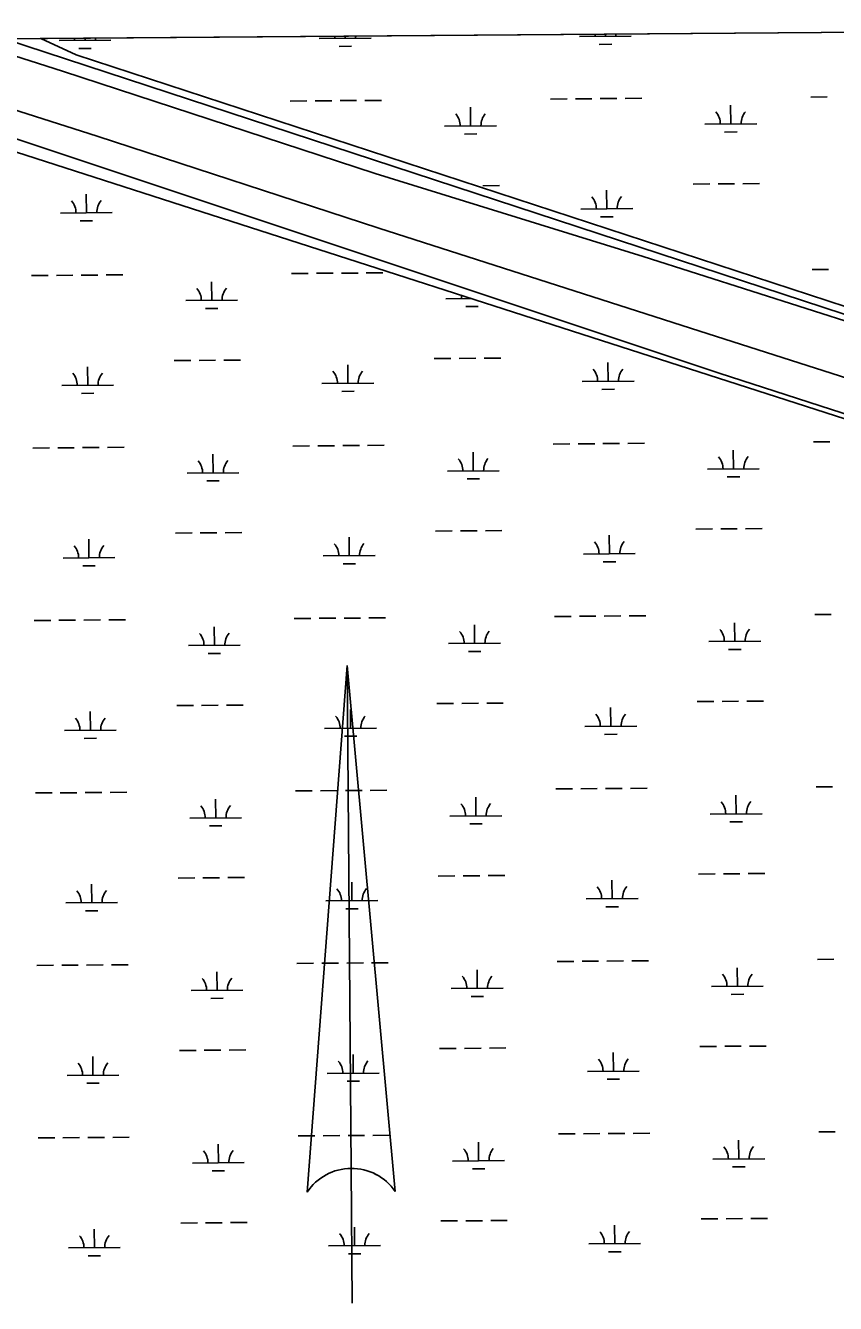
# Model space of a CAD drawing. Extents: x 3540316 to 3578335, y 553172 to 578787.
# Drawn here: x 3568859 to 3570421, y 574505 to 576970 of the extents above; entities that cross this region are included whole.
import ezdxf

# ---------------------------------------------------------------- set-up
doc = ezdxf.new("R2010")
doc.units = 0
for name, color, linetype in [('V-ANNO-SYMB', 7, 'Continuous'), ('V-GRID-FRAM', 7, 'Continuous'), ('V-ROAD-CNTR', 7, 'Continuous'), ('V-SITE-VEGE', 7, 'Continuous'), ('V-WETL-SWMP', 7, 'Continuous')]:
    doc.layers.add(name, color=color, linetype=linetype)

msp = doc.modelspace()

# ---------------------------------------------------------------- linework, layer by layer
at = {"layer": 'V-ANNO-SYMB'}
for p, q in [((3569479.1, 575735.6), (3569401.9, 574720)), ((3569479.1, 575735.6), (3569571.9, 574721.3)), ((3569486.6, 574765.7), (3569479.1, 575735.6)), ((3569479.1, 575735.6), (3569571.9, 574721.3)), ((3569486.6, 574765.7), (3569479.1, 575735.6)), ((3569488.6, 574505.7), (3569486.6, 574765.7))]:
    msp.add_line(p, q, dxfattribs=at)
for start, end in [(90.4417, 146.2362), (34.6471, 90.4417), (34.6471, 90.4305)]:
    msp.add_arc((3569487.4, 574662.9), 102.8, start, end, dxfattribs=at)
at = {"layer": 'V-GRID-FRAM'}
for points in [[(3544387.2, 576756), (3576013, 576999.8), (3576161.1, 558817.2), (3544519.4, 558573.3), (3544387.2, 576756)], [(3544387.2, 576756), (3576013, 576999.8)]]:
    msp.add_lwpolyline(points, dxfattribs=at)
at = {"layer": 'V-ROAD-CNTR'}
for points in [[(3573770.2, 575227.3), (3573175, 575418.2), (3572524.2, 575628.4), (3571912.2, 575823.2), (3571389.6, 575989.9), (3570812.6, 576171.2), (3570175.7, 576375.4), (3569540.1, 576579.4), (3568996.9, 576756.6), (3568516.6, 576909.6), (3568407.9, 576944.3)], [(3574083.2, 575231.9), (3573540, 575399.5), (3572980.2, 575583.8), (3572537, 575729.5), (3571909, 575937.9), (3571265.9, 576138.5), (3570679.1, 576324.1), (3570050.2, 576524.6), (3569533.3, 576684.5), (3568930.2, 576881.9), (3568726, 576946.8)]]:
    msp.add_lwpolyline(points, dxfattribs=at)
at = {"layer": 'V-SITE-VEGE'}
for p, q in [((3568817.9, 576944.4), (3572339, 576971.5)), ((3568274.2, 576940.2), (3570196.5, 576299.3)), ((3571629.2, 576021.9), (3568817.9, 576944.4)), ((3570196.5, 576299.3), (3572299.4, 575619.6))]:
    msp.add_line(p, q, dxfattribs=at)
at = {"layer": 'V-WETL-SWMP'}
for p, q in [((3568888.5, 576944.9), (3572309.1, 576971.3)), ((3568176.4, 576939.4), (3570779.6, 576101.6)), ((3568956.7, 576913.2), (3568888.5, 576944.9)), ((3568923.6, 576940.9), (3569023.6, 576941.7)), ((3568973.6, 576941.3), (3568973.5, 576945.6)), ((3569425.4, 576944.8), (3569525.4, 576945.5)), ((3569475.4, 576945.1), (3569475.4, 576949.4)), ((3569927.3, 576948.6), (3570027.3, 576949.4)), ((3569977.3, 576949), (3569977.3, 576953.3)), ((3571666.1, 576026.7), (3568956.7, 576913.2)), ((3568961.7, 576925.7), (3568985.7, 576925.9)), ((3569463.6, 576929.6), (3569487.6, 576929.8)), ((3569965.5, 576933.5), (3569989.5, 576933.7)), ((3569369.5, 576824.2), (3569401.5, 576824.5)), ((3569417.5, 576824.6), (3569449.5, 576824.9)), ((3569465.5, 576825), (3569497.5, 576825.2)), ((3569513.5, 576825.4), (3569545.5, 576825.6)), ((3569717.2, 576776.2), (3569717, 576812.2)), ((3569871.4, 576828.1), (3569903.4, 576828.4)), ((3569919.4, 576828.5), (3569951.4, 576828.7)), ((3569967.4, 576828.9), (3569999.4, 576829.1)), ((3570015.4, 576829.2), (3570047.4, 576829.5)), ((3570219.1, 576780.1), (3570218.8, 576816.1)), ((3570373.3, 576832), (3570405.3, 576832.2)), ((3569667.2, 576775.8), (3569767.2, 576776.6)), ((3570169.1, 576779.7), (3570269.1, 576780.4)), ((3570207.2, 576764.5), (3570231.2, 576764.7)), ((3569705.3, 576760.7), (3569729.3, 576760.8)), ((3570146.6, 576664.1), (3570178.6, 576664.3)), ((3570194.6, 576664.4), (3570226.6, 576664.7)), ((3570242.6, 576664.8), (3570274.6, 576665)), ((3568976.1, 576608.6), (3568975.8, 576644.6)), ((3569740.7, 576660.9), (3569772.7, 576661.2)), ((3569979.9, 576616.3), (3569979.6, 576652.3)), ((3569929.9, 576616), (3570029.9, 576616.7)), ((3568926.1, 576608.2), (3569026.1, 576609)), ((3568964.2, 576593.1), (3568988.2, 576593.3)), ((3569968, 576600.8), (3569992, 576601)), ((3569372.1, 576491.6), (3569404.1, 576491.8)), ((3569420.1, 576492), (3569452.1, 576492.2)), ((3569468.1, 576492.3), (3569500.1, 576492.6)), ((3569516.1, 576492.7), (3569548.1, 576492.9)), ((3570375.9, 576499.3), (3570407.9, 576499.6)), ((3568870.2, 576487.7), (3568902.2, 576488)), ((3568918.2, 576488.1), (3568950.2, 576488.3)), ((3568966.2, 576488.5), (3568998.2, 576488.7)), ((3569014.2, 576488.8), (3569046.2, 576489.1)), ((3569217.9, 576439.7), (3569217.6, 576475.6)), ((3569669.8, 576443.1), (3569717.3, 576443.5)), ((3569167.9, 576439.3), (3569267.9, 576440)), ((3569206, 576424.1), (3569230, 576424.3)), ((3569707.9, 576428), (3569731.9, 576428.2)), ((3569145.4, 576323.7), (3569177.4, 576323.9)), ((3569193.4, 576324), (3569225.4, 576324.3)), ((3569241.4, 576324.4), (3569273.4, 576324.6)), ((3569647.3, 576327.5), (3569679.3, 576327.8)), ((3569695.3, 576327.9), (3569727.3, 576328.1)), ((3569743.3, 576328.3), (3569775.3, 576328.5)), ((3569982.5, 576283.7), (3569982.2, 576319.7)), ((3568978.7, 576275.9), (3568978.4, 576311.9)), ((3569480.6, 576279.8), (3569480.3, 576315.8)), ((3568928.7, 576275.6), (3569028.7, 576276.3)), ((3569430.6, 576279.4), (3569530.6, 576280.2)), ((3569932.5, 576283.3), (3570032.5, 576284.1)), ((3568966.8, 576260.4), (3568990.8, 576260.6)), ((3569468.7, 576264.3), (3569492.7, 576264.5)), ((3569970.6, 576268.2), (3569994.6, 576268.3)), ((3568872.8, 576155), (3568904.8, 576155.3)), ((3568920.8, 576155.4), (3568952.8, 576155.7)), ((3568968.8, 576155.8), (3569000.8, 576156)), ((3569016.8, 576156.2), (3569048.8, 576156.4)), ((3569374.7, 576158.9), (3569406.7, 576159.2)), ((3569422.7, 576159.3), (3569454.7, 576159.5)), ((3569470.7, 576159.7), (3569502.7, 576159.9)), ((3569518.7, 576160), (3569550.7, 576160.3)), ((3569722.4, 576110.9), (3569722.1, 576146.9)), ((3569876.6, 576162.8), (3569908.6, 576163)), ((3569924.6, 576163.2), (3569956.6, 576163.4)), ((3569972.6, 576163.5), (3570004.6, 576163.8)), ((3570020.5, 576163.9), (3570052.5, 576164.1)), ((3570224.3, 576114.7), (3570224, 576150.7)), ((3570378.4, 576166.7), (3570410.4, 576166.9)), ((3569220.5, 576107), (3569220.2, 576143)), ((3569170.5, 576106.6), (3569270.5, 576107.4)), ((3569672.4, 576110.5), (3569772.4, 576111.2)), ((3570174.3, 576114.3), (3570274.2, 576115.1)), ((3570212.4, 576099.2), (3570236.4, 576099.4)), ((3569208.6, 576091.5), (3569232.6, 576091.6)), ((3569710.5, 576095.3), (3569734.5, 576095.5)), ((3570151.7, 575998.7), (3570183.7, 575999)), ((3570199.7, 575999.1), (3570231.7, 575999.3)), ((3570247.7, 575999.5), (3570279.7, 575999.7)), ((3568981.2, 575943.3), (3568981, 575979.3)), ((3569147.9, 575991), (3569179.9, 575991.2)), ((3569195.9, 575991.4), (3569227.9, 575991.6)), ((3569243.9, 575991.7), (3569275.9, 575992)), ((3569483.1, 575947.1), (3569482.9, 575983.1)), ((3569649.8, 575994.9), (3569681.8, 575995.1)), ((3569697.8, 575995.2), (3569729.8, 575995.5)), ((3569745.8, 575995.6), (3569777.8, 575995.8)), ((3569985, 575951), (3569984.8, 575987)), ((3569935, 575950.6), (3570035, 575951.4)), ((3568931.2, 575942.9), (3569031.2, 575943.7)), ((3568969.4, 575927.8), (3568993.4, 575927.9)), ((3569433.1, 575946.8), (3569533.1, 575947.5)), ((3569471.3, 575931.6), (3569495.3, 575931.8)), ((3569973.2, 575935.5), (3569997.2, 575935.7)), ((3569377.2, 575826.3), (3569409.2, 575826.5)), ((3569425.2, 575826.6), (3569457.2, 575826.9)), ((3569473.2, 575827), (3569505.2, 575827.2)), ((3569521.2, 575827.4), (3569553.2, 575827.6)), ((3569879.1, 575830.1), (3569911.1, 575830.4)), ((3569927.1, 575830.5), (3569959.1, 575830.7)), ((3569975.1, 575830.9), (3570007.1, 575831.1)), ((3570023.1, 575831.2), (3570055.1, 575831.5)), ((3570381, 575834), (3570413, 575834.2)), ((3568875.3, 575822.4), (3568907.3, 575822.6)), ((3568923.3, 575822.8), (3568955.3, 575823)), ((3568971.3, 575823.1), (3569003.3, 575823.4)), ((3569019.3, 575823.5), (3569051.3, 575823.7)), ((3569223, 575774.3), (3569222.8, 575810.3)), ((3569724.9, 575778.2), (3569724.6, 575814.2)), ((3570226.8, 575782.1), (3570226.5, 575818.1)), ((3569674.9, 575777.8), (3569774.9, 575778.6)), ((3570176.8, 575781.7), (3570276.8, 575782.4)), ((3569173, 575773.9), (3569273, 575774.7)), ((3569211.1, 575758.8), (3569235.1, 575759)), ((3569713, 575762.7), (3569737, 575762.9)), ((3570214.9, 575766.5), (3570238.9, 575766.7)), ((3569150.5, 575658.3), (3569182.5, 575658.6)), ((3569198.5, 575658.7), (3569230.5, 575658.9)), ((3569246.5, 575659.1), (3569278.5, 575659.3)), ((3569652.4, 575662.2), (3569684.4, 575662.4)), ((3569700.4, 575662.6), (3569732.4, 575662.8)), ((3569748.4, 575662.9), (3569780.4, 575663.2)), ((3569987.6, 575618.3), (3569987.3, 575654.3)), ((3570154.3, 575666.1), (3570186.3, 575666.3)), ((3570202.3, 575666.4), (3570234.3, 575666.7)), ((3570250.3, 575666.8), (3570282.3, 575667.1)), ((3568983.8, 575610.6), (3568983.5, 575646.6)), ((3569485.7, 575614.5), (3569485.4, 575650.5)), ((3568933.8, 575610.2), (3569033.8, 575611)), ((3569435.7, 575614.1), (3569535.7, 575614.9)), ((3569937.6, 575618), (3570037.6, 575618.7)), ((3568971.9, 575595.1), (3568995.9, 575595.3)), ((3569473.8, 575599), (3569497.8, 575599.1)), ((3569975.7, 575602.8), (3569999.7, 575603)), ((3568877.9, 575489.7), (3568909.9, 575490)), ((3568925.9, 575490.1), (3568957.9, 575490.3)), ((3568973.9, 575490.5), (3569005.9, 575490.7)), ((3569021.9, 575490.8), (3569053.9, 575491.1)), ((3569379.8, 575493.6), (3569411.8, 575493.8)), ((3569427.8, 575494), (3569459.8, 575494.2)), ((3569475.8, 575494.3), (3569507.8, 575494.6)), ((3569523.8, 575494.7), (3569555.8, 575494.9)), ((3569727.5, 575445.5), (3569727.2, 575481.5)), ((3569881.7, 575497.5), (3569913.7, 575497.7)), ((3569929.7, 575497.8), (3569961.7, 575498.1)), ((3569977.7, 575498.2), (3570009.7, 575498.4)), ((3570025.7, 575498.6), (3570057.7, 575498.8)), ((3570229.4, 575449.4), (3570229.1, 575485.4)), ((3570383.6, 575501.3), (3570415.6, 575501.6)), ((3569225.6, 575441.7), (3569225.3, 575477.7)), ((3569175.6, 575441.3), (3569275.6, 575442)), ((3569677.5, 575445.1), (3569777.5, 575445.9)), ((3570179.4, 575449), (3570279.4, 575449.8)), ((3570217.5, 575433.9), (3570241.5, 575434.1)), ((3569213.7, 575426.1), (3569237.7, 575426.3)), ((3569715.6, 575430), (3569739.6, 575430.2)), ((3570156.9, 575333.4), (3570188.9, 575333.6)), ((3570204.9, 575333.8), (3570236.9, 575334)), ((3570252.9, 575334.1), (3570284.9, 575334.4)), ((3568986.4, 575277.9), (3568986.1, 575313.9)), ((3569153.1, 575325.7), (3569185.1, 575325.9)), ((3569201.1, 575326), (3569233.1, 575326.3)), ((3569249.1, 575326.4), (3569281.1, 575326.6)), ((3569488.3, 575281.8), (3569488, 575317.8)), ((3569655, 575329.5), (3569687, 575329.8)), ((3569703, 575329.9), (3569735, 575330.1)), ((3569751, 575330.3), (3569783, 575330.5)), ((3569990.2, 575285.7), (3569989.9, 575321.7)), ((3569940.2, 575285.3), (3570040.2, 575286.1)), ((3568936.4, 575277.6), (3569036.4, 575278.3)), ((3568974.5, 575262.4), (3568998.5, 575262.6)), ((3569438.3, 575281.4), (3569538.3, 575282.2)), ((3569476.4, 575266.3), (3569500.4, 575266.5)), ((3569978.3, 575270.2), (3570002.3, 575270.3)), ((3569382.4, 575160.9), (3569414.4, 575161.2)), ((3569430.4, 575161.3), (3569462.4, 575161.5)), ((3569478.4, 575161.7), (3569510.4, 575161.9)), ((3569526.4, 575162), (3569558.3, 575162.3)), ((3569884.2, 575164.8), (3569916.2, 575165)), ((3569932.2, 575165.2), (3569964.2, 575165.4)), ((3569980.2, 575165.5), (3570012.2, 575165.8)), ((3570028.2, 575165.9), (3570060.2, 575166.1)), ((3570386.1, 575168.7), (3570418.1, 575168.9)), ((3568880.5, 575157.1), (3568912.5, 575157.3)), ((3568928.5, 575157.4), (3568960.5, 575157.7)), ((3568976.5, 575157.8), (3569008.5, 575158)), ((3569024.5, 575158.2), (3569056.5, 575158.4)), ((3569228.2, 575109), (3569227.9, 575145)), ((3569730.1, 575112.9), (3569729.8, 575148.9)), ((3570231.9, 575116.7), (3570231.7, 575152.7)), ((3569680.1, 575112.5), (3569780, 575113.2)), ((3570181.9, 575116.3), (3570281.9, 575117.1)), ((3569178.2, 575108.6), (3569278.2, 575109.4)), ((3569216.3, 575093.5), (3569240.3, 575093.7)), ((3569718.2, 575097.3), (3569742.2, 575097.5)), ((3570220.1, 575101.2), (3570244.1, 575101.4)), ((3569155.6, 574993), (3569187.6, 574993.2)), ((3569203.6, 574993.4), (3569235.6, 574993.6)), ((3569251.6, 574993.7), (3569283.6, 574994)), ((3569657.5, 574996.9), (3569689.5, 574997.1)), ((3569705.5, 574997.2), (3569737.5, 574997.5)), ((3569753.5, 574997.6), (3569785.5, 574997.9)), ((3569992.7, 574953), (3569992.4, 574989)), ((3570159.4, 575000.7), (3570191.4, 575001)), ((3570207.4, 575001.1), (3570239.4, 575001.4)), ((3570255.4, 575001.5), (3570287.4, 575001.7)), ((3568988.9, 574945.3), (3568988.7, 574981.3)), ((3569490.8, 574949.1), (3569490.6, 574985.1)), ((3568938.9, 574944.9), (3569038.9, 574945.7)), ((3569440.8, 574948.8), (3569540.8, 574949.5)), ((3569942.7, 574952.6), (3570042.7, 574953.4)), ((3568977.1, 574929.8), (3569001.1, 574929.9)), ((3569479, 574933.6), (3569503, 574933.8)), ((3569980.8, 574937.5), (3570004.8, 574937.7)), ((3568883, 574824.4), (3568915, 574824.6)), ((3568931, 574824.8), (3568963, 574825)), ((3568979, 574825.1), (3569011, 574825.4)), ((3569027, 574825.5), (3569059, 574825.7)), ((3569384.9, 574828.3), (3569416.9, 574828.5)), ((3569432.9, 574828.6), (3569464.9, 574828.9)), ((3569480.9, 574829), (3569512.9, 574829.2)), ((3569528.9, 574829.4), (3569560.9, 574829.6)), ((3569732.6, 574780.2), (3569732.3, 574816.2)), ((3569886.8, 574832.1), (3569918.8, 574832.4)), ((3569934.8, 574832.5), (3569966.8, 574832.7)), ((3569982.8, 574832.9), (3570014.8, 574833.1)), ((3570030.8, 574833.2), (3570062.8, 574833.5)), ((3570234.5, 574784.1), (3570234.2, 574820.1)), ((3570388.7, 574836), (3570420.7, 574836.2)), ((3569230.7, 574776.3), (3569230.4, 574812.3)), ((3569180.7, 574775.9), (3569280.7, 574776.7)), ((3569682.6, 574779.8), (3569782.6, 574780.6)), ((3570184.5, 574783.7), (3570284.5, 574784.4)), ((3570222.6, 574768.5), (3570246.6, 574768.7)), ((3569218.8, 574760.8), (3569242.8, 574761)), ((3569720.7, 574764.7), (3569744.7, 574764.9)), ((3570162, 574668.1), (3570194, 574668.3)), ((3570210, 574668.4), (3570242, 574668.7)), ((3570258, 574668.8), (3570290, 574669.1)), ((3568991.5, 574612.6), (3568991.2, 574648.6)), ((3569158.2, 574660.3), (3569190.2, 574660.6)), ((3569206.2, 574660.7), (3569238.2, 574660.9)), ((3569254.2, 574661.1), (3569286.2, 574661.3)), ((3569493.4, 574616.5), (3569493.1, 574652.5)), ((3569660.1, 574664.2), (3569692.1, 574664.4)), ((3569708.1, 574664.6), (3569740.1, 574664.8)), ((3569756.1, 574664.9), (3569788.1, 574665.2)), ((3569995.3, 574620.4), (3569995, 574656.4)), ((3569945.3, 574620), (3570045.3, 574620.7)), ((3568941.5, 574612.2), (3569041.5, 574613)), ((3568979.6, 574597.1), (3569003.6, 574597.3)), ((3569443.4, 574616.1), (3569543.4, 574616.9)), ((3569481.5, 574601), (3569505.5, 574601.1)), ((3569983.4, 574604.8), (3570007.4, 574605))]:
    msp.add_line(p, q, dxfattribs=at)
for centre, start, end in [((3568918.3, 576941.3), 359.6699, 6.6843), ((3569028.8, 576942.2), 174.1991, 181.2135), ((3569420.2, 576945.2), 359.6699, 6.6843), ((3569530.7, 576946), 174.199, 181.2135), ((3569922.1, 576949.1), 359.6699, 6.6843), ((3570032.6, 576949.9), 174.199, 181.2135), ((3569662, 576776.2), 359.6699, 41.2135), ((3569772.5, 576777.1), 139.6699, 181.2135), ((3570163.9, 576780.1), 359.6699, 41.2135), ((3570274.4, 576781), 139.6699, 181.2135), ((3569924.7, 576616.4), 359.6699, 41.2135), ((3570035.1, 576617.2), 139.6699, 181.2135), ((3568920.9, 576608.7), 359.6699, 41.2135), ((3569031.4, 576609.5), 139.6699, 181.2135), ((3569162.7, 576439.7), 359.6699, 41.2135), ((3569273.1, 576440.6), 139.6699, 181.2135), ((3569664.5, 576443.6), 359.6699, 9.342), ((3568923.4, 576276), 359.6699, 41.2135), ((3569033.9, 576276.8), 139.6699, 181.2135), ((3569425.3, 576279.9), 359.6699, 41.2135), ((3569535.8, 576280.7), 139.6699, 181.2135), ((3569927.2, 576283.7), 359.6699, 41.2135), ((3570037.7, 576284.6), 139.6699, 181.2135), ((3569165.2, 576107), 359.6699, 41.2135), ((3569275.7, 576107.9), 139.6699, 181.2135), ((3569667.1, 576110.9), 359.6699, 41.2135), ((3569777.6, 576111.8), 139.6699, 181.2135), ((3570169, 576114.8), 359.6699, 41.2135), ((3570279.5, 576115.6), 139.6699, 181.2135), ((3569929.8, 575951.1), 359.6699, 41.2135), ((3570040.3, 575951.9), 139.6699, 181.2135), ((3568926, 575943.3), 359.6699, 41.2135), ((3569036.5, 575944.2), 139.6699, 181.2135), ((3569427.9, 575947.2), 359.6699, 41.2135), ((3569538.4, 575948), 139.6699, 181.2135), ((3569669.7, 575778.2), 359.6699, 41.2135), ((3569780.2, 575779.1), 139.6699, 181.2135), ((3570171.6, 575782.1), 359.6699, 41.2135), ((3570282.1, 575783), 139.6699, 181.2135), ((3569167.8, 575774.4), 359.6699, 41.2135), ((3569278.3, 575775.2), 139.6699, 181.2135), ((3568928.6, 575610.7), 359.6699, 41.2135), ((3569039, 575611.5), 139.6699, 181.2135), ((3569430.5, 575614.5), 359.6699, 41.2135), ((3569540.9, 575615.4), 139.6699, 181.2135), ((3569932.4, 575618.4), 359.6699, 41.2135), ((3570042.8, 575619.2), 139.6699, 181.2135), ((3569170.3, 575441.7), 359.6699, 41.2135), ((3569280.8, 575442.6), 139.6699, 181.2135), ((3569672.2, 575445.6), 359.6699, 41.2135), ((3569782.7, 575446.4), 139.6699, 181.2135), ((3570174.1, 575449.4), 359.6699, 41.2135), ((3570284.6, 575450.3), 139.6699, 181.2135), ((3569934.9, 575285.7), 359.6699, 41.2135), ((3570045.4, 575286.6), 139.6699, 181.2135), ((3568931.1, 575278), 359.6699, 41.2135), ((3569041.6, 575278.8), 139.6699, 181.2135), ((3569433, 575281.9), 359.6699, 41.2135), ((3569543.5, 575282.7), 139.6699, 181.2135), ((3569674.8, 575112.9), 359.6699, 41.2135), ((3569785.3, 575113.8), 139.6699, 181.2135), ((3570176.7, 575116.8), 359.6699, 41.2135), ((3570287.2, 575117.6), 139.6699, 181.2135), ((3569172.9, 575109), 359.6699, 41.2135), ((3569283.4, 575109.9), 139.6699, 181.2135), ((3568933.7, 574945.3), 359.6699, 41.2135), ((3569044.2, 574946.2), 139.6699, 181.2135), ((3569435.6, 574949.2), 359.6699, 41.2135), ((3569546.1, 574950), 139.6699, 181.2135), ((3569937.5, 574953.1), 359.6699, 41.2135), ((3570048, 574953.9), 139.6699, 181.2135), ((3569175.5, 574776.4), 359.6699, 41.2135), ((3569286, 574777.2), 139.6699, 181.2135), ((3569677.4, 574780.2), 359.6699, 41.2135), ((3569787.9, 574781.1), 139.6699, 181.2135), ((3570179.3, 574784.1), 359.6699, 41.2135), ((3570289.7, 574785), 139.6699, 181.2135), ((3569940, 574620.4), 359.6699, 41.2135), ((3570050.5, 574621.3), 139.6699, 181.2135), ((3568936.3, 574612.7), 359.6699, 41.2135), ((3569046.7, 574613.5), 139.6699, 181.2135), ((3569438.2, 574616.5), 359.6699, 41.2135), ((3569548.6, 574617.4), 139.6699, 181.2135)]:
    msp.add_arc(centre, 35.2, start, end, dxfattribs=at)

doc.saveas('drawing.dxf')
